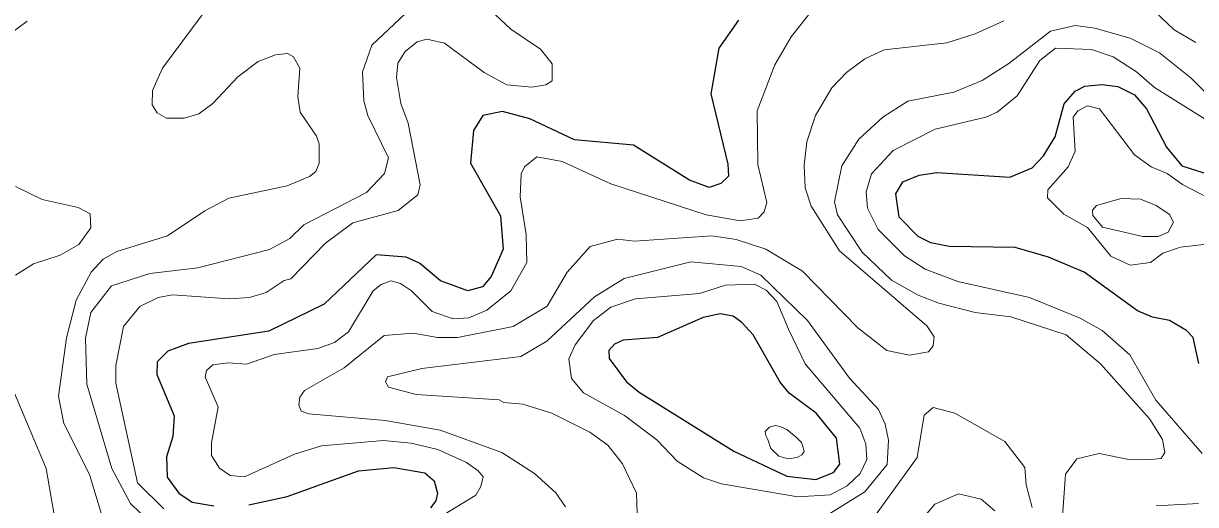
# Model space of a CAD drawing. Extents: x 673.6 to 698.9, y 7012 to 7040.1.
# Drawn here: x 681.14 to 682.54, y 7017.56 to 7018.136 of the extents above; entities that cross this region are included whole.
import ezdxf

# ---------------------------------------------------------------- set-up
doc = ezdxf.new("R2010")
doc.units = 0
doc.header["$LTSCALE"] = 0.032
doc.layers.add('1', color=7, linetype='Continuous', lineweight=25)
doc.layers.add('2', color=7, linetype='Continuous', lineweight=13)

msp = doc.modelspace()

# ---------------------------------------------------------------- linework, layer by layer
at = {"layer": '1'}
for points in [[(681.9944, 7018.1398), (681.9708, 7018.1064), (681.961, 7018.0519), (681.9814, 7017.9675), (681.9822, 7017.9532), (681.9731, 7017.9446), (681.9592, 7017.9399), (681.9358, 7017.9485), (681.8688, 7017.9904), (681.7983, 7017.9967), (681.7448, 7018.0218), (681.7122, 7018.0307), (681.6888, 7018.026), (681.6775, 7018.0078), (681.6742, 7017.9687), (681.7098, 7017.906), (681.7132, 7017.8658), (681.6989, 7017.8332), (681.6882, 7017.8208), (681.6708, 7017.816), (681.6384, 7017.828), (681.6132, 7017.8494), (681.5972, 7017.8565), (681.5614, 7017.8591), (681.4993, 7017.8002), (681.4329, 7017.768), (681.3372, 7017.7531), (681.3126, 7017.744), (681.2998, 7017.7314), (681.2991, 7017.7161), (681.3198, 7017.6668), (681.3182, 7017.6421), (681.311, 7017.6175), (681.3118, 7017.5933), (681.3255, 7017.5743), (681.3414, 7017.5633), (681.3672, 7017.5591)], [(682.5443, 7017.7292), (682.5373, 7017.7602), (682.5295, 7017.7687), (682.5093, 7017.7808), (682.489, 7017.7845), (682.4708, 7017.7924), (682.4071, 7017.8385), (682.3648, 7017.8565), (682.3249, 7017.8681), (682.2458, 7017.869), (682.2239, 7017.8734), (682.2091, 7017.8813), (682.1864, 7017.9041), (682.1823, 7017.9321), (682.1906, 7017.9465), (682.2103, 7017.9545), (682.2312, 7017.9577), (682.3183, 7017.952), (682.3452, 7017.9633), (682.3586, 7017.9775), (682.3726, 7018.0005), (682.3834, 7018.0398), (682.3967, 7018.0551), (682.4081, 7018.0609), (682.4285, 7018.0628), (682.4473, 7018.0605), (682.4675, 7018.0507), (682.4819, 7018.0338), (682.5057, 7017.9881), (682.5239, 7017.9655), (682.5918, 7017.9442)], [(681.4092, 7017.5602), (681.4549, 7017.5703), (681.5403, 7017.6009), (681.5825, 7017.605), (681.6193, 7017.5983), (681.6308, 7017.5889), (681.6346, 7017.574), (681.6325, 7017.5648), (681.6264, 7017.5565)]]:
    msp.add_lwpolyline(points, dxfattribs=at)
msp.add_lwpolyline([(682.0549, 7017.6938), (682.0442, 7017.707), (682.0118, 7017.7637), (681.9982, 7017.7781), (681.988, 7017.7858), (681.9722, 7017.7886), (681.9519, 7017.7842), (681.8976, 7017.7605), (681.8565, 7017.7571), (681.8462, 7017.7523), (681.8393, 7017.7449), (681.8396, 7017.7353), (681.8603, 7017.7075), (681.8754, 7017.695), (681.9885, 7017.6242), (682.0521, 7017.5945), (682.0866, 7017.5904), (682.1076, 7017.5987), (682.1153, 7017.6088), (682.1114, 7017.6401), (682.0869, 7017.6698)], close=True, dxfattribs=at)
at = {"layer": '2'}
for points in [[(681.7223, 7018.129), (681.685, 7018.1636), (681.5756, 7018.2389), (681.5624, 7018.2629), (681.555, 7018.3136), (681.5567, 7018.369)], [(682.4449, 7018.195), (682.5147, 7018.1284), (682.5407, 7018.1133)], [(681.2345, 7017.5452), (681.2187, 7017.5964), (681.1883, 7017.6576), (681.1819, 7017.6903), (681.1912, 7017.76), (681.203, 7017.8048), (681.2207, 7017.8383), (681.2352, 7017.8541), (681.2514, 7017.863), (681.3122, 7017.882), (681.3568, 7017.912), (681.3854, 7017.9271), (681.4549, 7017.9419), (681.4818, 7017.9528), (681.4891, 7017.9588), (681.4933, 7017.9688), (681.4934, 7017.9918), (681.4901, 7018.0012), (681.4705, 7018.0297), (681.4678, 7018.0486), (681.4702, 7018.0826), (681.4626, 7018.0961), (681.4555, 7018.0998), (681.4411, 7018.0982), (681.4204, 7018.0904), (681.396, 7018.072), (681.3662, 7018.0401), (681.3494, 7018.0279), (681.332, 7018.0226), (681.3107, 7018.0225), (681.2995, 7018.029), (681.2937, 7018.0384), (681.2939, 7018.0556), (681.306, 7018.0826), (681.3661, 7018.1634)], [(681.6098, 7018.1605), (681.5563, 7018.11), (681.5452, 7018.078), (681.5468, 7018.0432), (681.5515, 7018.0257), (681.5762, 7017.9753), (681.5714, 7017.9564), (681.5497, 7017.9337), (681.4748, 7017.8951), (681.458, 7017.8789), (681.4339, 7017.8655), (681.3483, 7017.8437), (681.2909, 7017.8368), (681.2451, 7017.822), (681.2206, 7017.7904), (681.2141, 7017.7596), (681.2157, 7017.7047), (681.2454, 7017.6036), (681.268, 7017.5619), (681.2895, 7017.5411)], [(682.0812, 7018.1503), (682.0573, 7018.1198), (682.0377, 7018.0866), (682.0167, 7018.0313), (682.0175, 7017.9671), (682.028, 7017.9219), (682.025, 7017.9107), (682.0176, 7017.9029), (681.9964, 7017.8997), (681.9557, 7017.9071), (681.8419, 7017.9443), (681.7837, 7017.9707), (681.7534, 7017.9765), (681.7386, 7017.9646), (681.7345, 7017.9561), (681.7333, 7017.9285), (681.7407, 7017.8834), (681.7413, 7017.8501), (681.7224, 7017.8161), (681.6935, 7017.7932), (681.6721, 7017.7838), (681.6534, 7017.7828), (681.6282, 7017.7916), (681.6036, 7017.8161), (681.5905, 7017.8251), (681.579, 7017.828), (681.5674, 7017.8239), (681.5578, 7017.8161), (681.5284, 7017.7671), (681.5115, 7017.7545), (681.4918, 7017.747), (681.4395, 7017.74), (681.4066, 7017.7285), (681.3846, 7017.73), (681.3661, 7017.7275), (681.3586, 7017.7208), (681.357, 7017.7127), (681.3724, 7017.6773), (681.3644, 7017.6343), (681.3644, 7017.6192), (681.3743, 7017.6041), (681.387, 7017.5951), (681.404, 7017.5938), (681.4637, 7017.6207), (681.4962, 7017.6309), (681.5701, 7017.6372), (681.6031, 7017.634), (681.635, 7017.6264), (681.6692, 7017.6109), (681.6833, 7017.6009), (681.6892, 7017.5935), (681.6862, 7017.5823), (681.6806, 7017.5716), (681.619, 7017.5341)], [(681.1443, 7018.1388), (681.123, 7018.1227)], [(681.7875, 7017.5577), (681.776, 7017.5747), (681.7505, 7017.5977), (681.7113, 7017.6227), (681.6377, 7017.6496), (681.5719, 7017.6611), (681.4808, 7017.6692), (681.4718, 7017.6724), (681.4689, 7017.6798), (681.4703, 7017.6888), (681.4757, 7017.6969), (681.523, 7017.724), (681.5709, 7017.7628), (681.6055, 7017.7654), (681.6348, 7017.7605), (681.6584, 7017.7605), (681.7251, 7017.7735), (681.7658, 7017.7979), (681.7896, 7017.8383), (681.817, 7017.8691), (681.8497, 7017.8779), (681.8698, 7017.8755), (681.9624, 7017.8821), (681.9913, 7017.8776), (682.0268, 7017.8659), (682.0708, 7017.8397), (682.137, 7017.7718), (682.1716, 7017.7449), (682.1984, 7017.739), (682.2214, 7017.7433), (682.227, 7017.7504), (682.2279, 7017.7612), (682.2193, 7017.7742), (682.1148, 7017.8638), (682.0812, 7017.9175), (682.0739, 7017.9393), (682.0726, 7017.9666), (682.0758, 7017.9942), (682.0864, 7018.026), (682.1059, 7018.059), (682.1234, 7018.0774), (682.1452, 7018.0937), (682.1684, 7018.1043), (682.2432, 7018.1128), (682.277, 7018.1236), (682.3113, 7018.139)], [(682.6041, 7018.0014), (682.5351, 7018.0705), (682.4971, 7018.1006), (682.4623, 7018.1182), (682.42, 7018.1303), (682.3966, 7018.1334), (682.3671, 7018.1266), (682.3173, 7018.0879), (682.2852, 7018.0677), (682.2514, 7018.0539)], [(681.3075, 7017.5554), (681.2763, 7017.5866), (681.2502, 7017.7059), (681.2501, 7017.7267), (681.2596, 7017.7735), (681.2789, 7017.7973), (681.301, 7017.8081), (681.3178, 7017.8113), (681.3856, 7017.8065), (681.4099, 7017.8082), (681.4298, 7017.8143), (681.4516, 7017.8285), (681.4594, 7017.8303), (681.5007, 7017.873), (681.5333, 7017.8973), (681.5876, 7017.9124), (681.6111, 7017.9309), (681.6141, 7017.943), (681.5994, 7018.0165), (681.5907, 7018.0401), (681.5855, 7018.0714), (681.5873, 7018.0884), (681.5961, 7018.1023), (681.6102, 7018.1141), (681.6218, 7018.117), (681.6429, 7018.1122), (681.6904, 7018.0772), (681.7174, 7018.0625), (681.7472, 7018.0597), (681.7639, 7018.0627), (681.7718, 7018.0672), (681.7718, 7018.0875), (681.7576, 7018.1051), (681.7223, 7018.129)], [(682.552, 7018.0216), (682.4913, 7018.0594), (682.4698, 7018.0782), (682.4421, 7018.0959), (682.4161, 7018.1046), (682.3732, 7018.1062), (682.3541, 7018.0916), (682.3272, 7018.0495), (682.3032, 7018.03), (682.2897, 7018.024), (682.2293, 7018.0093), (682.1792, 7017.9839), (682.153, 7017.9562), (682.1467, 7017.9347), (682.1483, 7017.9151), (682.1612, 7017.8896), (682.1925, 7017.8578), (682.2174, 7017.8422), (682.2563, 7017.8274), (682.3418, 7017.808), (682.4026, 7017.7833), (682.4288, 7017.7685), (682.4619, 7017.7394), (682.4929, 7017.6853), (682.5481, 7017.6217)], [(682.2514, 7018.0539), (682.1967, 7018.0431), (682.1669, 7018.0239), (682.1379, 7017.9974), (682.1178, 7017.9656), (682.1088, 7017.9227)], [(681.1306, 7017.941), (681.1621, 7017.9254), (681.2054, 7017.9158), (681.2195, 7017.9083), (681.2205, 7017.8914), (681.2059, 7017.8716), (681.1836, 7017.8586), (681.1518, 7017.8485), (681.1305, 7017.8347)], [(682.1088, 7017.9227), (682.1125, 7017.9069), (682.142, 7017.8622), (682.1771, 7017.829), (682.2088, 7017.811), (682.2336, 7017.8013), (682.277, 7017.7901), (682.3197, 7017.7852), (682.3858, 7017.7637), (682.4266, 7017.7287), (682.4856, 7017.6627), (682.5009, 7017.6385), (682.5037, 7017.6229), (682.4994, 7017.6158), (682.4865, 7017.6146), (682.4585, 7017.615), (682.4253, 7017.6216), (682.3984, 7017.6151), (682.3848, 7017.597), (682.3808, 7017.5406)], [(682.1022, 7017.5491), (682.1453, 7017.5758), (682.1719, 7017.6084), (682.1736, 7017.6376), (682.1696, 7017.6566), (682.1614, 7017.6742), (682.1268, 7017.7115), (682.0765, 7017.7805), (682.0211, 7017.835), (681.9975, 7017.8451), (681.9372, 7017.8507), (681.8577, 7017.8307), (681.8223, 7017.8091), (681.7651, 7017.7561), (681.7343, 7017.7377), (681.6159, 7017.7233), (681.5747, 7017.7133), (681.5725, 7017.7075), (681.5762, 7017.7008), (681.6093, 7017.6923), (681.7083, 7017.6856), (681.7137, 7017.6825), (681.7366, 7017.6807), (681.7714, 7017.6699), (681.8168, 7017.6472), (681.8383, 7017.6315), (681.8557, 7017.6092), (681.8722, 7017.5743), (681.8737, 7017.5379)], [(681.1292, 7017.6938), (681.1669, 7017.6035), (681.1788, 7017.5366), (681.1935, 7017.5082), (681.2188, 7017.481), (681.2279, 7017.4661), (681.2291, 7017.4571), (681.2015, 7017.4231), (681.2006, 7017.392), (681.2104, 7017.3355), (681.2294, 7017.2793), (681.268, 7017.2241), (681.2763, 7017.2042), (681.2671, 7017.1837), (681.2358, 7017.1745), (681.1479, 7017.1737), (681.1038, 7017.1696)], [(682.345, 7017.5572), (682.3381, 7017.5841), (682.3364, 7017.6048), (682.3123, 7017.6358), (682.2526, 7017.67), (682.2267, 7017.6765), (682.2161, 7017.6674), (682.2076, 7017.617), (682.1444, 7017.5291)], [(682.3006, 7017.5531), (682.284, 7017.5668), (682.2571, 7017.5732), (682.2289, 7017.5608), (682.1461, 7017.4632)], [(682.5437, 7017.5619), (682.4934, 7017.5591)]]:
    msp.add_lwpolyline(points, dxfattribs=at)
for points in [[(682.5066, 7017.9565), (682.4874, 7017.9644), (682.4674, 7017.9788), (682.4254, 7018.0339), (682.4112, 7018.0374), (682.3996, 7018.0315), (682.3943, 7018.0237), (682.3964, 7017.9832), (682.3883, 7017.9646), (682.364, 7017.9368), (682.3635, 7017.9275), (682.3829, 7017.9077), (682.4111, 7017.8918), (682.4393, 7017.8574), (682.4623, 7017.847), (682.4864, 7017.8501), (682.5014, 7017.861), (682.5223, 7017.8685), (682.5636, 7017.873), (682.5812, 7017.8915), (682.5801, 7017.9103), (682.5754, 7017.9168), (682.5248, 7017.9433)], [(682.4934, 7017.9182), (682.4745, 7017.9256), (682.4516, 7017.9264), (682.422, 7017.9182), (682.4172, 7017.9125), (682.4177, 7017.9062), (682.429, 7017.8921), (682.4775, 7017.8813), (682.4956, 7017.8812), (682.5078, 7017.8861), (682.5138, 7017.8981), (682.5092, 7017.9074)], [(682.0132, 7017.8243), (682.0273, 7017.8169), (682.0399, 7017.8035), (682.0538, 7017.7702), (682.074, 7017.7288), (682.1392, 7017.652), (682.1465, 7017.6326), (682.1474, 7017.6146), (682.1398, 7017.5975), (682.1242, 7017.5828), (682.1037, 7017.5722), (682.065, 7017.5699), (681.9739, 7017.5853), (681.9525, 7017.5925), (681.9208, 7017.6125), (681.8968, 7017.638), (681.8579, 7017.6672), (681.8092, 7017.6942), (681.7949, 7017.7114), (681.7917, 7017.7347), (681.7992, 7017.7514), (681.821, 7017.7808), (681.8418, 7017.7966), (681.8713, 7017.8065), (681.9476, 7017.8128), (681.9786, 7017.823)], [(682.0292, 7017.6382), (682.0327, 7017.6276), (682.0425, 7017.6183), (682.0535, 7017.6153), (682.0643, 7017.6168), (682.0698, 7017.6199), (682.0728, 7017.6241), (682.0716, 7017.6289), (682.0696, 7017.6347), (682.0633, 7017.6412), (682.052, 7017.6502), (682.044, 7017.654), (682.0382, 7017.655), (682.0312, 7017.653), (682.0262, 7017.648), (682.0269, 7017.6432)]]:
    msp.add_lwpolyline(points, close=True, dxfattribs=at)

doc.saveas('drawing.dxf')
